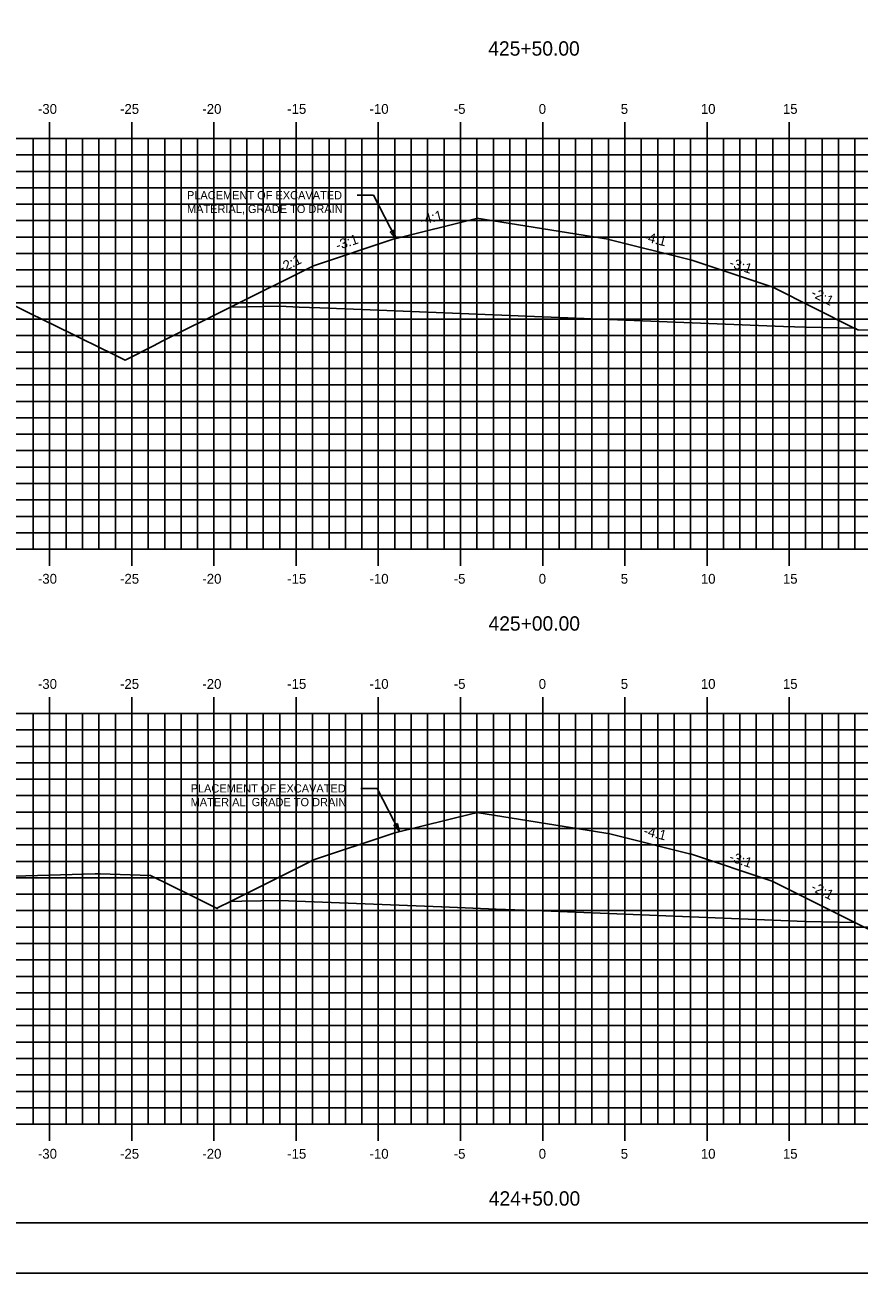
# Model space of a CAD drawing. Extents: x 1168600 to 1177589, y 610178 to 611246.
# Drawn here: x 1174932.1 to 1174982.9, y 610900.5 to 610976.5 of the extents above; entities that cross this region are included whole.
import ezdxf

# ---------------------------------------------------------------- set-up
doc = ezdxf.new("R2010")
doc.units = 0
for name, color, linetype in [('_Station Equation', 7, 'Continuous'), ('ANNOTATION', 7, 'Continuous'), ('BORDER', 7, 'Continuous'), ('D_Text_Standard', 7, 'Continuous'), ('H_V ANNOTATION', 7, 'Continuous'), ('MAJOR', 7, 'Continuous'), ('MINOR', 7, 'Continuous'), ('PLOT BOUNDARY', 7, 'Continuous')]:
    doc.layers.add(name, color=color, linetype=linetype)

msp = doc.modelspace()

# ---------------------------------------------------------------- linework, layer by layer
at = {"layer": '_Station Equation'}
for points in [[(1174928.953, 610960.665), (1174933.616, 610958.382), (1174933.633, 610958.374), (1174935.559, 610957.431), (1174937.543, 610956.45), (1174938.233, 610956.109), (1174938.236, 610956.111), (1174939.961, 610956.986), (1174940.492, 610957.251), (1174944.637, 610959.324), (1174947.637, 610959.384), (1174948.812, 610959.337), (1174950.08, 610959.286), (1174953.651, 610959.143), (1174963.637, 610958.744), (1174978.283, 610958.158), (1174979.637, 610958.104), (1174982.637, 610958.044), (1174982.804, 610957.96), (1174982.854, 610957.958), (1174989.039, 610957.76)], [(1174920.916, 610924.398), (1174936.417, 610924.828), (1174936.674, 610924.835), (1174936.719, 610924.833), (1174939.757, 610924.741), (1174939.774, 610924.741), (1174939.789, 610924.733), (1174939.806, 610924.724), (1174942.251, 610923.515), (1174943.841, 610922.725), (1174943.842, 610922.732), (1174943.842, 610922.735), (1174943.846, 610922.761), (1174943.892, 610922.789), (1174944.637, 610923.161), (1174945.325, 610923.175), (1174947.637, 610923.221), (1174949.729, 610923.137), (1174957.482, 610922.827), (1174957.508, 610922.826), (1174960.804, 610922.694), (1174963.637, 610922.581), (1174979.637, 610921.941), (1174982.637, 610921.881), (1174983.864, 610921.267)]]:
    msp.add_lwpolyline(points, dxfattribs=at)
at = {"layer": 'ANNOTATION'}
for p, q in [((1174952.343, 610966.145), (1174953.343, 610966.145)), ((1174954.701, 610963.505), (1174953.343, 610966.145)), ((1174952.568, 610930.038), (1174953.568, 610930.038)), ((1174954.925, 610927.398), (1174953.568, 610930.038))]:
    msp.add_line(p, q, dxfattribs=at)
for points in [[(1174954.583, 610964.007), (1174954.701, 610963.505), (1174954.361, 610963.893)], [(1174954.808, 610927.9), (1174954.925, 610927.398), (1174954.585, 610927.786)]]:
    msp.add_lwpolyline(points, close=True, dxfattribs=at)
at = {"layer": 'BORDER'}
msp.add_line((1174888.637, 610903.596), (1175048.637, 610903.596), dxfattribs=at)
at = {"layer": 'D_Text_Standard'}
for points in [[(1174944.641, 610959.324), (1174949.602, 610961.804), (1174949.641, 610961.824), (1174954.608, 610963.479), (1174954.641, 610963.49), (1174959.614, 610964.734), (1174959.641, 610964.74), (1174967.613, 610963.463), (1174967.641, 610963.458), (1174967.659, 610963.454), (1174972.641, 610962.208), (1174972.653, 610962.204), (1174977.641, 610960.541), (1174977.647, 610960.539), (1174982.641, 610958.041)], [(1174944.641, 610923.161), (1174949.422, 610925.551), (1174949.641, 610925.661), (1174954.455, 610927.265), (1174954.641, 610927.327), (1174959.488, 610928.539), (1174959.641, 610928.577), (1174967.481, 610927.321), (1174967.641, 610927.296), (1174972.575, 610926.062), (1174972.641, 610926.045), (1174977.608, 610924.39), (1174977.641, 610924.379), (1174982.641, 610921.879)]]:
    msp.add_lwpolyline(points, dxfattribs=at)
at = {"layer": 'MAJOR'}
for p, q in [((1174933.637, 610970.598), (1174933.637, 610969.596)), ((1174938.637, 610970.598), (1174938.637, 610969.596)), ((1174943.637, 610970.598), (1174943.637, 610969.596)), ((1174948.637, 610970.598), (1174948.637, 610969.596)), ((1174953.637, 610970.598), (1174953.637, 610969.596)), ((1174958.637, 610970.598), (1174958.637, 610969.596)), ((1174963.637, 610970.598), (1174963.637, 610969.596)), ((1174968.637, 610970.598), (1174968.637, 610969.596)), ((1174973.637, 610970.598), (1174973.637, 610969.596)), ((1174978.637, 610970.598), (1174978.637, 610969.596)), ((1174893.637, 610969.596), (1175033.637, 610969.596)), ((1174893.637, 610969.596), (1175033.637, 610969.596)), ((1174933.637, 610944.596), (1174933.637, 610969.596)), ((1174938.637, 610944.596), (1174938.637, 610969.596)), ((1174943.637, 610944.596), (1174943.637, 610969.596)), ((1174948.637, 610944.596), (1174948.637, 610969.596)), ((1174953.637, 610944.596), (1174953.637, 610969.596)), ((1174958.637, 610944.596), (1174958.637, 610969.596)), ((1174963.637, 610944.596), (1174963.637, 610969.596)), ((1174968.637, 610944.596), (1174968.637, 610969.596)), ((1174973.637, 610944.596), (1174973.637, 610969.596)), ((1174978.637, 610944.596), (1174978.637, 610969.596)), ((1174893.637, 610964.596), (1175033.637, 610964.596)), ((1174893.637, 610959.596), (1175033.637, 610959.596)), ((1174893.637, 610954.596), (1175033.637, 610954.596)), ((1174893.637, 610949.596), (1175033.637, 610949.596)), ((1174893.637, 610944.596), (1175033.637, 610944.596)), ((1174893.637, 610944.596), (1175033.637, 610944.596)), ((1174933.637, 610943.594), (1174933.637, 610944.596)), ((1174938.637, 610943.594), (1174938.637, 610944.596)), ((1174943.637, 610943.594), (1174943.637, 610944.596)), ((1174948.637, 610943.594), (1174948.637, 610944.596)), ((1174953.637, 610943.594), (1174953.637, 610944.596)), ((1174958.637, 610943.594), (1174958.637, 610944.596)), ((1174963.637, 610943.594), (1174963.637, 610944.596)), ((1174968.637, 610943.594), (1174968.637, 610944.596)), ((1174973.637, 610943.594), (1174973.637, 610944.596)), ((1174978.637, 610943.594), (1174978.637, 610944.596)), ((1174933.637, 610935.598), (1174933.637, 610934.596)), ((1174938.637, 610935.598), (1174938.637, 610934.596)), ((1174943.637, 610935.598), (1174943.637, 610934.596)), ((1174948.637, 610935.598), (1174948.637, 610934.596)), ((1174953.637, 610935.598), (1174953.637, 610934.596)), ((1174958.637, 610935.598), (1174958.637, 610934.596)), ((1174963.637, 610935.598), (1174963.637, 610934.596)), ((1174968.637, 610935.598), (1174968.637, 610934.596)), ((1174973.637, 610935.598), (1174973.637, 610934.596)), ((1174978.637, 610935.598), (1174978.637, 610934.596)), ((1174893.637, 610934.596), (1175033.637, 610934.596)), ((1174893.637, 610934.596), (1175033.637, 610934.596)), ((1174933.637, 610909.596), (1174933.637, 610934.596)), ((1174938.637, 610909.596), (1174938.637, 610934.596)), ((1174943.637, 610909.596), (1174943.637, 610934.596)), ((1174948.637, 610909.596), (1174948.637, 610934.596)), ((1174953.637, 610909.596), (1174953.637, 610934.596)), ((1174958.637, 610909.596), (1174958.637, 610934.596)), ((1174963.637, 610909.596), (1174963.637, 610934.596)), ((1174968.637, 610909.596), (1174968.637, 610934.596)), ((1174973.637, 610909.596), (1174973.637, 610934.596)), ((1174978.637, 610909.596), (1174978.637, 610934.596)), ((1174893.637, 610929.596), (1175033.637, 610929.596)), ((1174893.637, 610924.596), (1175033.637, 610924.596)), ((1174893.637, 610919.596), (1175033.637, 610919.596)), ((1174893.637, 610914.596), (1175033.637, 610914.596)), ((1174893.637, 610909.596), (1175033.637, 610909.596)), ((1174893.637, 610909.596), (1175033.637, 610909.596)), ((1174933.637, 610908.594), (1174933.637, 610909.596)), ((1174938.637, 610908.594), (1174938.637, 610909.596)), ((1174943.637, 610908.594), (1174943.637, 610909.596)), ((1174948.637, 610908.594), (1174948.637, 610909.596)), ((1174953.637, 610908.594), (1174953.637, 610909.596)), ((1174958.637, 610908.594), (1174958.637, 610909.596)), ((1174963.637, 610908.594), (1174963.637, 610909.596)), ((1174968.637, 610908.594), (1174968.637, 610909.596)), ((1174973.637, 610908.594), (1174973.637, 610909.596)), ((1174978.637, 610908.594), (1174978.637, 610909.596))]:
    msp.add_line(p, q, dxfattribs=at)
at = {"layer": 'MINOR'}
for p, q in [((1174932.637, 610944.596), (1174932.637, 610969.596)), ((1174934.637, 610944.596), (1174934.637, 610969.596)), ((1174935.637, 610944.596), (1174935.637, 610969.596)), ((1174936.637, 610944.596), (1174936.637, 610969.596)), ((1174937.637, 610944.596), (1174937.637, 610969.596)), ((1174939.637, 610944.596), (1174939.637, 610969.596)), ((1174940.637, 610944.596), (1174940.637, 610969.596)), ((1174941.637, 610944.596), (1174941.637, 610969.596)), ((1174942.637, 610944.596), (1174942.637, 610969.596)), ((1174944.637, 610944.596), (1174944.637, 610969.596)), ((1174945.637, 610944.596), (1174945.637, 610969.596)), ((1174946.637, 610944.596), (1174946.637, 610969.596)), ((1174947.637, 610944.596), (1174947.637, 610969.596)), ((1174949.637, 610944.596), (1174949.637, 610969.596)), ((1174950.637, 610944.596), (1174950.637, 610969.596)), ((1174951.637, 610944.596), (1174951.637, 610969.596)), ((1174952.637, 610944.596), (1174952.637, 610969.596)), ((1174954.637, 610944.596), (1174954.637, 610969.596)), ((1174955.637, 610944.596), (1174955.637, 610969.596)), ((1174956.637, 610944.596), (1174956.637, 610969.596)), ((1174957.637, 610944.596), (1174957.637, 610969.596)), ((1174959.637, 610944.596), (1174959.637, 610969.596)), ((1174960.637, 610944.596), (1174960.637, 610969.596)), ((1174961.637, 610944.596), (1174961.637, 610969.596)), ((1174962.637, 610944.596), (1174962.637, 610969.596)), ((1174964.637, 610944.596), (1174964.637, 610969.596)), ((1174965.637, 610944.596), (1174965.637, 610969.596)), ((1174966.637, 610944.596), (1174966.637, 610969.596)), ((1174967.637, 610944.596), (1174967.637, 610969.596)), ((1174969.637, 610944.596), (1174969.637, 610969.596)), ((1174970.637, 610944.596), (1174970.637, 610969.596)), ((1174971.637, 610944.596), (1174971.637, 610969.596)), ((1174972.637, 610944.596), (1174972.637, 610969.596)), ((1174974.637, 610944.596), (1174974.637, 610969.596)), ((1174975.637, 610944.596), (1174975.637, 610969.596)), ((1174976.637, 610944.596), (1174976.637, 610969.596)), ((1174977.637, 610944.596), (1174977.637, 610969.596)), ((1174979.637, 610944.596), (1174979.637, 610969.596)), ((1174980.637, 610944.596), (1174980.637, 610969.596)), ((1174981.637, 610944.596), (1174981.637, 610969.596)), ((1174982.637, 610944.596), (1174982.637, 610969.596)), ((1174893.637, 610968.596), (1175033.637, 610968.596)), ((1174893.637, 610967.596), (1175033.637, 610967.596)), ((1174893.637, 610966.596), (1175033.637, 610966.596)), ((1174893.637, 610965.596), (1175033.637, 610965.596)), ((1174893.637, 610963.596), (1175033.637, 610963.596)), ((1174893.637, 610962.596), (1175033.637, 610962.596)), ((1174893.637, 610961.596), (1175033.637, 610961.596)), ((1174893.637, 610960.596), (1175033.637, 610960.596)), ((1174893.637, 610958.596), (1175033.637, 610958.596)), ((1174893.637, 610957.596), (1175033.637, 610957.596)), ((1174893.637, 610956.596), (1175033.637, 610956.596)), ((1174893.637, 610955.596), (1175033.637, 610955.596)), ((1174893.637, 610953.596), (1175033.637, 610953.596)), ((1174893.637, 610952.596), (1175033.637, 610952.596)), ((1174893.637, 610951.596), (1175033.637, 610951.596)), ((1174893.637, 610950.596), (1175033.637, 610950.596)), ((1174893.637, 610948.596), (1175033.637, 610948.596)), ((1174893.637, 610947.596), (1175033.637, 610947.596)), ((1174893.637, 610946.596), (1175033.637, 610946.596)), ((1174893.637, 610945.596), (1175033.637, 610945.596)), ((1174932.637, 610909.596), (1174932.637, 610934.596)), ((1174934.637, 610909.596), (1174934.637, 610934.596)), ((1174935.637, 610909.596), (1174935.637, 610934.596)), ((1174936.637, 610909.596), (1174936.637, 610934.596)), ((1174937.637, 610909.596), (1174937.637, 610934.596)), ((1174939.637, 610909.596), (1174939.637, 610934.596)), ((1174940.637, 610909.596), (1174940.637, 610934.596)), ((1174941.637, 610909.596), (1174941.637, 610934.596)), ((1174942.637, 610909.596), (1174942.637, 610934.596)), ((1174944.637, 610909.596), (1174944.637, 610934.596)), ((1174945.637, 610909.596), (1174945.637, 610934.596)), ((1174946.637, 610909.596), (1174946.637, 610934.596)), ((1174947.637, 610909.596), (1174947.637, 610934.596)), ((1174949.637, 610909.596), (1174949.637, 610934.596)), ((1174950.637, 610909.596), (1174950.637, 610934.596)), ((1174951.637, 610909.596), (1174951.637, 610934.596)), ((1174952.637, 610909.596), (1174952.637, 610934.596)), ((1174954.637, 610909.596), (1174954.637, 610934.596)), ((1174955.637, 610909.596), (1174955.637, 610934.596)), ((1174956.637, 610909.596), (1174956.637, 610934.596)), ((1174957.637, 610909.596), (1174957.637, 610934.596)), ((1174959.637, 610909.596), (1174959.637, 610934.596)), ((1174960.637, 610909.596), (1174960.637, 610934.596)), ((1174961.637, 610909.596), (1174961.637, 610934.596)), ((1174962.637, 610909.596), (1174962.637, 610934.596)), ((1174964.637, 610909.596), (1174964.637, 610934.596)), ((1174965.637, 610909.596), (1174965.637, 610934.596)), ((1174966.637, 610909.596), (1174966.637, 610934.596)), ((1174967.637, 610909.596), (1174967.637, 610934.596)), ((1174969.637, 610909.596), (1174969.637, 610934.596)), ((1174970.637, 610909.596), (1174970.637, 610934.596)), ((1174971.637, 610909.596), (1174971.637, 610934.596)), ((1174972.637, 610909.596), (1174972.637, 610934.596)), ((1174974.637, 610909.596), (1174974.637, 610934.596)), ((1174975.637, 610909.596), (1174975.637, 610934.596)), ((1174976.637, 610909.596), (1174976.637, 610934.596)), ((1174977.637, 610909.596), (1174977.637, 610934.596)), ((1174979.637, 610909.596), (1174979.637, 610934.596)), ((1174980.637, 610909.596), (1174980.637, 610934.596)), ((1174981.637, 610909.596), (1174981.637, 610934.596)), ((1174982.637, 610909.596), (1174982.637, 610934.596)), ((1174893.637, 610933.596), (1175033.637, 610933.596)), ((1174893.637, 610932.596), (1175033.637, 610932.596)), ((1174893.637, 610931.596), (1175033.637, 610931.596)), ((1174893.637, 610930.596), (1175033.637, 610930.596)), ((1174893.637, 610928.596), (1175033.637, 610928.596)), ((1174893.637, 610927.596), (1175033.637, 610927.596)), ((1174893.637, 610926.596), (1175033.637, 610926.596)), ((1174893.637, 610925.596), (1175033.637, 610925.596)), ((1174893.637, 610923.596), (1175033.637, 610923.596)), ((1174893.637, 610922.596), (1175033.637, 610922.596)), ((1174893.637, 610921.596), (1175033.637, 610921.596)), ((1174893.637, 610920.596), (1175033.637, 610920.596)), ((1174893.637, 610918.596), (1175033.637, 610918.596)), ((1174893.637, 610917.596), (1175033.637, 610917.596)), ((1174893.637, 610916.596), (1175033.637, 610916.596)), ((1174893.637, 610915.596), (1175033.637, 610915.596)), ((1174893.637, 610913.596), (1175033.637, 610913.596)), ((1174893.637, 610912.596), (1175033.637, 610912.596)), ((1174893.637, 610911.596), (1175033.637, 610911.596)), ((1174893.637, 610910.596), (1175033.637, 610910.596))]:
    msp.add_line(p, q, dxfattribs=at)
at = {"layer": 'PLOT BOUNDARY'}
msp.add_lwpolyline([(1174880.544, 610900.537), (1175050.544, 610900.537), (1175050.544, 611010.537), (1174880.544, 611010.537)], close=True, dxfattribs=at)

# ---------------------------------------------------------------- texts
at = {"layer": 'ANNOTATION'}
for s, p in [('PLACEMENT OF EXCAVATED ', (1174941.992, 610965.895)), ('MATERIAL, GRADE TO DRAIN', (1174941.992, 610965.06)), ('PLACEMENT OF EXCAVATED ', (1174942.216, 610929.788)), ('MATERIAL, GRADE TO DRAIN', (1174942.216, 610928.953))]:
    msp.add_text(s, height=0.5, dxfattribs=at).set_placement(p)
for s, rotation, p in [('-4:1', 14.03535, (1174956.253, 610964.324)), ('-3:1', 18.43409, (1174951.158, 610962.783)), ('-4:1', 345.96376, (1174969.739, 610963.365)), ('-2:1', 26.56429, (1174947.781, 610961.412)), ('-3:1', 341.56505, (1174974.945, 610961.793)), ('-2:1', 333.43495, (1174979.914, 610960.009)), ('-4:1', 345.96376, (1174969.738, 610927.202)), ('-3:1', 341.56505, (1174974.944, 610925.631)), ('-2:1', 333.43495, (1174979.914, 610923.846))]:
    msp.add_text(s, height=0.6, rotation=rotation, dxfattribs=at).set_placement(p)
at = {"layer": 'H_V ANNOTATION'}
for s, height, p in [('425+50.00', 0.875, (1174960.328, 610974.639)), ('-30', 0.6, (1174932.925, 610971.096)), ('-25', 0.6, (1174937.922, 610971.096)), ('-20', 0.6, (1174942.93, 610971.096)), ('-15', 0.6, (1174948.094, 610971.096)), ('-10', 0.6, (1174953.102, 610971.096)), ('-5', 0.6, (1174958.227, 610971.096)), ('0', 0.6, (1174963.396, 610971.096)), ('5', 0.6, (1174968.388, 610971.096)), ('10', 0.6, (1174973.262, 610971.096)), ('15', 0.6, (1174978.254, 610971.096)), ('-30', 0.6, (1174932.925, 610942.496)), ('-25', 0.6, (1174937.922, 610942.496)), ('-20', 0.6, (1174942.93, 610942.496)), ('-15', 0.6, (1174948.094, 610942.496)), ('-10', 0.6, (1174953.102, 610942.496)), ('-5', 0.6, (1174958.227, 610942.496)), ('0', 0.6, (1174963.396, 610942.496)), ('5', 0.6, (1174968.388, 610942.496)), ('10', 0.6, (1174973.262, 610942.496)), ('15', 0.6, (1174978.254, 610942.496)), ('425+00.00', 0.875, (1174960.344, 610939.639)), ('-30', 0.6, (1174932.925, 610936.096)), ('-25', 0.6, (1174937.922, 610936.096)), ('-20', 0.6, (1174942.93, 610936.096)), ('-15', 0.6, (1174948.094, 610936.096)), ('-10', 0.6, (1174953.102, 610936.096)), ('-5', 0.6, (1174958.227, 610936.096)), ('0', 0.6, (1174963.396, 610936.096)), ('5', 0.6, (1174968.388, 610936.096)), ('10', 0.6, (1174973.262, 610936.096)), ('15', 0.6, (1174978.254, 610936.096)), ('-30', 0.6, (1174932.925, 610907.496)), ('-25', 0.6, (1174937.922, 610907.496)), ('-20', 0.6, (1174942.93, 610907.496)), ('-15', 0.6, (1174948.094, 610907.496)), ('-10', 0.6, (1174953.102, 610907.496)), ('-5', 0.6, (1174958.227, 610907.496)), ('0', 0.6, (1174963.396, 610907.496)), ('5', 0.6, (1174968.388, 610907.496)), ('10', 0.6, (1174973.262, 610907.496)), ('15', 0.6, (1174978.254, 610907.496)), ('424+50.00', 0.875, (1174960.359, 610904.639))]:
    msp.add_text(s, height=height, dxfattribs=at).set_placement(p)

doc.saveas('drawing.dxf')
